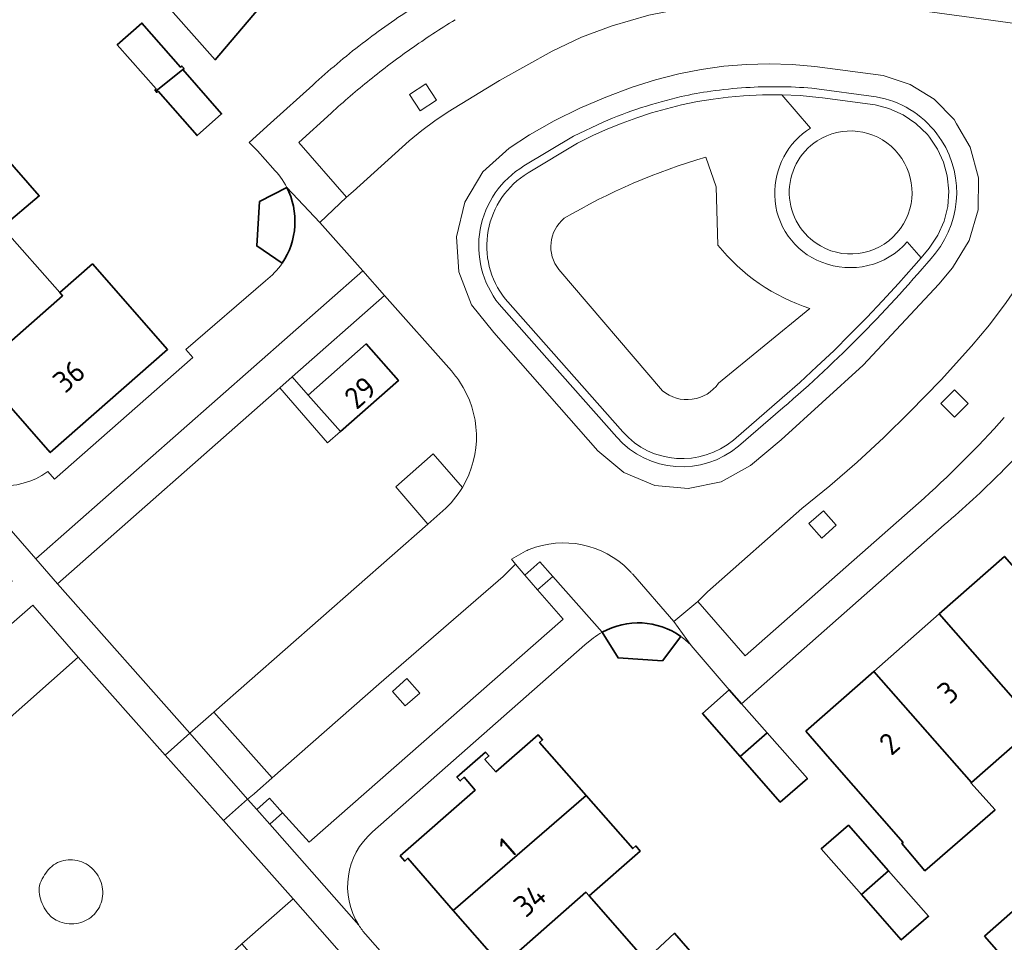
# Model space of a CAD drawing. Extents: x 150256 to 156914, y 461459 to 469481.
# Tile 550 of 656: x 154468 to 154529, y 467683 to 467740. Entities that reach past the tile are written whole.
import ezdxf
from ezdxf.enums import TextEntityAlignment as Align

# ---------------------------------------------------------------- set-up
doc = ezdxf.new("R2010")
doc.units = 0
doc.header["$LTSCALE"] = 0.75
for name, color, linetype, lineweight in [('B-RO-GR-GROENVOORZIENING-GV', 251, 'CONTINUOUS', 18), ('B-RO-OG-BEBOUWING-GV', 6, 'CONTINUOUS', 35), ('B-RO-OG-BEBOUWING-T18', 1, 'CONTINUOUS', 18), ('B-RO-OG-TERREIN_CULTUURSCHEIDING-GV', 251, 'CONTINUOUS', 18), ('B-RO-OG-TERREIN_ONBEGROEID-GV', 251, 'CONTINUOUS', 18), ('B-RO-VH-VERHARDING_BEDRIJFSVLOERPLAAT-GV', 251, 'CONTINUOUS', 18), ('B-RO-VH-VERHARDING_BETON-GV', 251, 'CONTINUOUS', 18), ('B-RO-VH-VERHARDING_BETONSTRAATSTEEN-GV', 251, 'CONTINUOUS', 18), ('B-RO-VH-VERHARDING_TEGEL-GV', 251, 'CONTINUOUS', 18)]:
    doc.layers.add(name, color=color, linetype=linetype, lineweight=lineweight)
doc.styles.add('NLCS-ISO-M200-T18', font='NLCS-ISO.ttf', dxfattribs={"height": 360})

msp = doc.modelspace()

# ---------------------------------------------------------------- linework, layer by layer
at = {"layer": 'B-RO-GR-GROENVOORZIENING-GV'}
for points in [[(154494.082, 467734.843), (154493.426, 467735.848), (154492.421, 467735.19), (154493.079, 467734.187)], [(154494.082, 467734.843), (154493.426, 467735.848), (154492.421, 467735.19), (154493.079, 467734.187)], [(154526.23, 467715.173), (154527.081, 467716.019), (154526.233, 467716.871), (154525.384, 467716.024)], [(154526.23, 467715.173), (154527.081, 467716.019), (154526.233, 467716.871), (154525.384, 467716.024)], [(154517.996, 467707.675), (154518.896, 467708.469), (154518.099, 467709.369), (154517.202, 467708.574)], [(154517.996, 467707.675), (154518.896, 467708.469), (154518.099, 467709.369), (154517.202, 467708.574)], [(154500.502, 467706.203), (154499.571, 467705.378), (154500.361, 467704.475), (154501.298, 467705.302)], [(154500.502, 467706.203), (154499.571, 467705.378), (154500.361, 467704.475), (154501.298, 467705.302)], [(154492.253, 467698.962), (154491.356, 467698.167), (154492.15, 467697.268), (154493.049, 467698.062)], [(154492.253, 467698.962), (154491.356, 467698.167), (154492.15, 467697.268), (154493.049, 467698.062)], [(154483.729, 467691.536), (154482.939, 467690.835), (154483.732, 467689.935), (154484.533, 467690.643)], [(154483.729, 467691.536), (154482.939, 467690.835), (154483.732, 467689.935), (154484.533, 467690.643)]]:
    msp.add_lwpolyline(points, close=True, dxfattribs=at)
at = {"layer": 'B-RO-OG-BEBOUWING-GV'}
for points in [[(154476.451, 467750.33), (154472.207, 467746.546), (154474.006, 467744.513), (154480.351, 467737.346), (154483.743, 467741.36), (154483.975, 467741.635), (154478.234, 467748.248)], [(154476.451, 467750.33), (154472.207, 467746.546), (154474.006, 467744.513), (154480.351, 467737.346), (154483.743, 467741.36), (154483.975, 467741.635), (154478.234, 467748.248)], [(154476.657, 467735.397), (154478.338, 467736.732), (154478.421, 467736.805), (154478.289, 467736.955), (154478.206, 467736.882), (154475.799, 467739.622), (154474.271, 467738.28), (154476.678, 467735.54), (154476.595, 467735.467)], [(154476.657, 467735.397), (154478.338, 467736.732), (154478.421, 467736.805), (154478.289, 467736.955), (154478.206, 467736.882), (154475.799, 467739.622), (154474.271, 467738.28), (154476.678, 467735.54), (154476.595, 467735.467)], [(154476.657, 467735.397), (154476.727, 467735.317), (154476.81, 467735.39), (154479.221, 467732.646), (154480.748, 467733.988), (154478.338, 467736.732)], [(154476.657, 467735.397), (154476.727, 467735.317), (154476.81, 467735.39), (154479.221, 467732.646), (154480.748, 467733.988), (154478.338, 467736.732)], [(154459.6, 467720.393), (154467.123, 467726.97), (154469.426, 467728.903), (154465.595, 467733.271), (154463.332, 467731.28), (154455.83, 467724.68)], [(154459.6, 467720.393), (154467.123, 467726.97), (154469.426, 467728.903), (154465.595, 467733.271), (154463.332, 467731.28), (154455.83, 467724.68)], [(154467.123, 467726.97), (154459.6, 467720.393), (154463.269, 467716.222), (154463.111, 467716.084), (154463.395, 467715.761), (154465.803, 467717.88), (154465.622, 467718.086), (154470.874, 467722.706), (154470.699, 467722.905)], [(154467.123, 467726.97), (154459.6, 467720.393), (154463.269, 467716.222), (154463.111, 467716.084), (154463.395, 467715.761), (154465.803, 467717.88), (154465.622, 467718.086), (154470.874, 467722.706), (154470.699, 467722.905)], [(154470.699, 467722.905), (154470.874, 467722.706), (154465.622, 467718.086), (154465.803, 467717.88), (154470.113, 467712.98), (154477.391, 467719.382), (154472.725, 467724.687)], [(154470.699, 467722.905), (154470.874, 467722.706), (154465.622, 467718.086), (154465.803, 467717.88), (154470.113, 467712.98), (154477.391, 467719.382), (154472.725, 467724.687)], [(154486.12, 467716.547), (154488.12, 467714.28), (154491.721, 467717.455), (154489.721, 467719.723)], [(154486.12, 467716.547), (154488.12, 467714.28), (154491.721, 467717.455), (154489.721, 467719.723)], [(154525.287, 467702.972), (154531.347, 467696.069), (154532.981, 467694.171), (154537.049, 467697.766), (154529.337, 467706.535)], [(154525.287, 467702.972), (154531.347, 467696.069), (154532.981, 467694.171), (154537.049, 467697.766), (154529.337, 467706.535)], [(154521.233, 467699.404), (154527.285, 467692.511), (154531.347, 467696.069), (154525.287, 467702.972)], [(154521.233, 467699.404), (154527.285, 467692.511), (154531.347, 467696.069), (154525.287, 467702.972)], [(154517.014, 467695.691), (154518.511, 467693.983), (154523.053, 467688.804), (154522.966, 467688.728), (154524.402, 467687.043), (154528.754, 467690.826), (154527.256, 467692.485), (154527.285, 467692.511), (154521.233, 467699.404)], [(154517.014, 467695.691), (154518.511, 467693.983), (154523.053, 467688.804), (154522.966, 467688.728), (154524.402, 467687.043), (154528.754, 467690.826), (154527.256, 467692.485), (154527.285, 467692.511), (154521.233, 467699.404)], [(154512.943, 467694.12), (154514.616, 467695.591), (154513.025, 467697.399), (154512.261, 467698.266), (154510.593, 467696.792)], [(154512.943, 467694.12), (154514.616, 467695.591), (154513.025, 467697.399), (154512.261, 467698.266), (154510.593, 467696.792)], [(154495.13, 467684.582), (154503.371, 467691.709), (154500.481, 467694.999), (154500.669, 467695.163), (154500.392, 467695.478), (154497.771, 467693.184), (154497.087, 467693.947), (154497.335, 467694.162), (154497.129, 467694.394), (154495.352, 467692.849), (154495.556, 467692.615), (154495.812, 467692.837), (154496.492, 467692.048), (154491.835, 467687.96), (154492.113, 467687.644), (154492.314, 467687.821)], [(154495.13, 467684.582), (154503.371, 467691.709), (154500.481, 467694.999), (154500.669, 467695.163), (154500.392, 467695.478), (154497.771, 467693.184), (154497.087, 467693.947), (154497.335, 467694.162), (154497.129, 467694.394), (154495.352, 467692.849), (154495.556, 467692.615), (154495.812, 467692.837), (154496.492, 467692.048), (154491.835, 467687.96), (154492.113, 467687.644), (154492.314, 467687.821)], [(154514.616, 467695.591), (154512.943, 467694.12), (154515.421, 467691.302), (154517.108, 467692.76)], [(154514.616, 467695.591), (154512.943, 467694.12), (154515.421, 467691.302), (154517.108, 467692.76)], [(154495.13, 467684.582), (154497.947, 467681.343), (154498.143, 467681.118), (154503.363, 467685.704), (154503.561, 467685.479), (154506.731, 467688.264), (154506.454, 467688.579), (154506.266, 467688.414), (154503.371, 467691.709)], [(154495.13, 467684.582), (154497.947, 467681.343), (154498.143, 467681.118), (154503.363, 467685.704), (154503.561, 467685.479), (154506.731, 467688.264), (154506.454, 467688.579), (154506.266, 467688.414), (154503.371, 467691.709)], [(154522.142, 467687.039), (154519.651, 467689.869), (154517.964, 467688.41), (154520.465, 467685.566)], [(154522.142, 467687.039), (154519.651, 467689.869), (154517.964, 467688.41), (154520.465, 467685.566)], [(154520.465, 467685.566), (154522.936, 467682.756), (154524.626, 467684.217), (154522.142, 467687.039)], [(154520.465, 467685.566), (154522.936, 467682.756), (154524.626, 467684.217), (154522.142, 467687.039)], [(154499.62, 467674.84), (154507.12, 467681.429), (154507.056, 467681.502), (154503.561, 467685.479), (154503.363, 467685.704), (154498.143, 467681.118), (154497.947, 467681.343), (154495.538, 467679.229), (154495.815, 467678.913), (154495.943, 467679.025)], [(154499.62, 467674.84), (154507.12, 467681.429), (154507.056, 467681.502), (154503.561, 467685.479), (154503.363, 467685.704), (154498.143, 467681.118), (154497.947, 467681.343), (154495.538, 467679.229), (154495.815, 467678.913), (154495.943, 467679.025)], [(154528.092, 467682.986), (154529.873, 467680.957), (154533.03, 467683.727), (154531.249, 467685.756)], [(154528.092, 467682.986), (154529.873, 467680.957), (154533.03, 467683.727), (154531.249, 467685.756)], [(154507.056, 467681.502), (154507.12, 467681.429), (154499.62, 467674.84), (154503.382, 467670.558), (154512.708, 467678.751), (154508.862, 467683.163)], [(154507.056, 467681.502), (154507.12, 467681.429), (154499.62, 467674.84), (154503.382, 467670.558), (154512.708, 467678.751), (154508.862, 467683.163)]]:
    msp.add_lwpolyline(points, close=True, dxfattribs=at)
for points in [[(154484.791, 467729.433), (154483.095, 467728.553), (154482.931, 467725.798), (154484.508, 467724.729)], [(154484.791, 467729.433), (154483.095, 467728.553), (154482.931, 467725.798), (154484.508, 467724.729)], [(154504.378, 467701.841), (154505.361, 467700.24), (154508.109, 467700.054), (154509.249, 467701.574)], [(154504.378, 467701.841), (154505.361, 467700.24), (154508.109, 467700.054), (154509.249, 467701.574)]]:
    msp.add_lwpolyline(points, dxfattribs=at)
for points in [[(154484.508, 467724.729, 0.274452), (154484.791, 467729.433)], [(154484.508, 467724.729, 0.274452), (154484.791, 467729.433)], [(154509.249, 467701.574, 0.288851), (154504.378, 467701.841)], [(154509.249, 467701.574, 0.288851), (154504.378, 467701.841)]]:
    msp.add_lwpolyline(points, format="xyb", dxfattribs=at)
at = {"layer": 'B-RO-OG-TERREIN_CULTUURSCHEIDING-GV'}
for points in [[(154517.311, 467733.112), (154515.527, 467735.178), (154514.72, 467735.18), (154514.33, 467735.17), (154513.15, 467735.11), (154512.2, 467735.03), (154511.25, 467734.91), (154510.29, 467734.76), (154509.3, 467734.55), (154508.37, 467734.31), (154507.44, 467734.05), (154506.52, 467733.75), (154505.61, 467733.42), (154504.72, 467733.06), (154503.84, 467732.67), (154502.84, 467732.18), (154499.77, 467730.33)], [(154517.311, 467733.112), (154515.527, 467735.178), (154514.72, 467735.18), (154514.33, 467735.17), (154513.15, 467735.11), (154512.2, 467735.03), (154511.25, 467734.91), (154510.29, 467734.76), (154509.3, 467734.55), (154508.37, 467734.31), (154507.44, 467734.05), (154506.52, 467733.75), (154505.61, 467733.42), (154504.72, 467733.06), (154503.84, 467732.67), (154502.84, 467732.18), (154499.77, 467730.33)], [(154510.812, 467731.312), (154511.44, 467729.463), (154511.551, 467725.846)], [(154511.551, 467725.846), (154511.44, 467729.463), (154510.812, 467731.312)], [(154510.812, 467731.312), (154511.44, 467729.463), (154511.551, 467725.846)], [(154511.551, 467725.846), (154511.44, 467729.463), (154510.812, 467731.312)], [(154463.926, 467712.455), (154469.216, 467706.388), (154489.51, 467724.25), (154486.855, 467727.242), (154484.791, 467729.433)], [(154463.926, 467712.455), (154469.216, 467706.388), (154489.51, 467724.25), (154486.855, 467727.242), (154484.791, 467729.433)], [(154512.52, 467713.76), (154515.54, 467716.37), (154516.63, 467717.33), (154517.69, 467718.31), (154518.74, 467719.3), (154519.77, 467720.32), (154520.79, 467721.35), (154521.78, 467722.4), (154522.76, 467723.46), (154523.72, 467724.54), (154524.161, 467725.061), (154523.311, 467726.052)], [(154512.52, 467713.76), (154515.54, 467716.37), (154516.63, 467717.33), (154517.69, 467718.31), (154518.74, 467719.3), (154519.77, 467720.32), (154520.79, 467721.35), (154521.78, 467722.4), (154522.76, 467723.46), (154523.72, 467724.54), (154524.161, 467725.061), (154523.311, 467726.052)], [(154508.118, 467716.815), (154501.688, 467724.336)], [(154501.688, 467724.336), (154508.118, 467716.815)], [(154508.118, 467716.815), (154501.688, 467724.336)], [(154501.688, 467724.336), (154508.118, 467716.815)], [(154483.471, 467723.638), (154478.528, 467719.375), (154478.959, 467718.886), (154470.37, 467711.329), (154469.958, 467711.798)], [(154483.471, 467723.638), (154478.528, 467719.375), (154478.959, 467718.886), (154470.37, 467711.329), (154469.958, 467711.798)], [(154495.017, 467718.042), (154490.863, 467722.725), (154485.128, 467717.672), (154486.12, 467716.547), (154489.721, 467719.723), (154491.721, 467717.455), (154488.12, 467714.28), (154487.326, 467713.58), (154484.359, 467716.994), (154470.556, 467704.833), (154478.783, 467695.572), (154480.275, 467696.883), (154493.545, 467708.543), (154491.565, 467710.846), (154493.883, 467712.896), (154495.695, 467710.82)], [(154495.017, 467718.042), (154490.863, 467722.725), (154485.128, 467717.672), (154486.12, 467716.547), (154489.721, 467719.723), (154491.721, 467717.455), (154488.12, 467714.28), (154487.326, 467713.58), (154484.359, 467716.994), (154470.556, 467704.833), (154478.783, 467695.572), (154480.275, 467696.883), (154493.545, 467708.543), (154491.565, 467710.846), (154493.883, 467712.896), (154495.695, 467710.82)], [(154498.345, 467722.52), (154505.655, 467714.26)], [(154498.345, 467722.52), (154505.655, 467714.26)], [(154517.267, 467721.921), (154511.592, 467717.281)], [(154511.592, 467717.281), (154517.267, 467721.921)], [(154517.267, 467721.921), (154511.592, 467717.281)], [(154511.592, 467717.281), (154517.267, 467721.921)]]:
    msp.add_lwpolyline(points, dxfattribs=at)
for points in [[(154515.077, 467728.93, -0.264013), (154517.311, 467733.112)], [(154515.077, 467728.93, -0.264013), (154517.311, 467733.112)], [(154502.018, 467727.514, -0.062562), (154510.812, 467731.312)], [(154510.812, 467731.312, 0.062562), (154502.018, 467727.514)], [(154502.018, 467727.514, -0.062562), (154510.812, 467731.312)], [(154510.812, 467731.312, 0.062562), (154502.018, 467727.514)], [(154499.77, 467730.33, 0.45107), (154498.345, 467722.52)], [(154499.77, 467730.33, 0.45107), (154498.345, 467722.52)], [(154484.791, 467729.433, -0.274452), (154484.508, 467724.729)], [(154484.791, 467729.433, -0.274452), (154484.508, 467724.729)], [(154518.01, 467724.785, -0.302656), (154515.077, 467728.93)], [(154518.01, 467724.785, -0.302656), (154515.077, 467728.93)], [(154501.688, 467724.336, -0.412831), (154502.018, 467727.514)], [(154502.018, 467727.514, 0.412831), (154501.688, 467724.336)], [(154501.688, 467724.336, -0.412831), (154502.018, 467727.514)], [(154502.018, 467727.514, 0.412831), (154501.688, 467724.336)], [(154523.311, 467726.052, -0.316006), (154518.01, 467724.785)], [(154523.311, 467726.052, -0.316006), (154518.01, 467724.785)], [(154511.551, 467725.846, 0.144692), (154517.267, 467721.921)], [(154517.267, 467721.921, -0.144692), (154511.551, 467725.846)], [(154511.551, 467725.846, 0.144692), (154517.267, 467721.921)], [(154517.267, 467721.921, -0.144692), (154511.551, 467725.846)], [(154484.508, 467724.729, -0.08364), (154483.471, 467723.638)], [(154484.508, 467724.729, -0.08364), (154483.471, 467723.638)], [(154495.511, 467717.399, 0.034288), (154495.017, 467718.042)], [(154495.511, 467717.399, 0.034288), (154495.017, 467718.042)], [(154495.695, 467710.82, 0.292058), (154495.511, 467717.399)], [(154495.695, 467710.82, 0.292058), (154495.511, 467717.399)], [(154511.592, 467717.281, -0.438106), (154508.118, 467716.815)], [(154508.118, 467716.815, 0.438106), (154511.592, 467717.281)], [(154511.592, 467717.281, -0.438106), (154508.118, 467716.815)], [(154508.118, 467716.815, 0.438106), (154511.592, 467717.281)], [(154505.655, 467714.26, 0.406117), (154512.52, 467713.76)], [(154505.655, 467714.26, 0.406117), (154512.52, 467713.76)], [(154469.958, 467711.798, -0.388079), (154463.926, 467712.455)], [(154469.958, 467711.798, -0.388079), (154463.926, 467712.455)]]:
    msp.add_lwpolyline(points, format="xyb", dxfattribs=at)
for points in [[(154464.019, 467699.148), (154466.864, 467695.893), (154471.836, 467700.299), (154469.021, 467703.52)], [(154464.019, 467699.148), (154466.864, 467695.893), (154471.836, 467700.299), (154469.021, 467703.52)], [(154520.008, 467645.727), (154520.014, 467645.733), (154498.449, 467670.231), (154485.185, 467685.299), (154482.013, 467682.506), (154495.233, 467667.462), (154516.806, 467642.912)], [(154520.008, 467645.727), (154520.014, 467645.733), (154498.449, 467670.231), (154485.185, 467685.299), (154482.013, 467682.506), (154495.233, 467667.462), (154516.806, 467642.912)]]:
    msp.add_lwpolyline(points, close=True, dxfattribs=at)
at = {"layer": 'B-RO-OG-TERREIN_ONBEGROEID-GV'}
for points in [[(154522.892, 467726.888, 0.8276), (154517.709, 467732.32)], [(154522.892, 467726.888, 0.8276), (154517.709, 467732.32)], [(154517.709, 467732.32, 0.560309), (154517.917, 467725.795)], [(154517.709, 467732.32, 0.560309), (154517.917, 467725.795)], [(154517.917, 467725.795, 0.382935), (154522.892, 467726.888)], [(154517.917, 467725.795, 0.382935), (154522.892, 467726.888)]]:
    msp.add_lwpolyline(points, format="xyb", dxfattribs=at)
at = {"layer": 'B-RO-VH-VERHARDING_BEDRIJFSVLOERPLAAT-GV'}
for points in [[(154499.77, 467730.33), (154502.84, 467732.18), (154503.84, 467732.67), (154504.72, 467733.06), (154505.61, 467733.42), (154506.52, 467733.75), (154507.44, 467734.05), (154508.37, 467734.31), (154509.3, 467734.55), (154510.29, 467734.76), (154511.25, 467734.91), (154512.2, 467735.03), (154513.15, 467735.11), (154514.33, 467735.17), (154514.72, 467735.18), (154515.527, 467735.178), (154516.66, 467735.13), (154517.82, 467735.01), (154518.05, 467734.99), (154521.305, 467734.55), (154522.17, 467734.33), (154523.05, 467733.93), (154523.84, 467733.4), (154524.56, 467732.703), (154524.69, 467732.55), (154525.18, 467731.8), (154525.55, 467730.99), (154525.79, 467730.14), (154525.89, 467729.2), (154525.82, 467728.25), (154525.59, 467727.33), (154525.2, 467726.46), (154524.663, 467725.655), (154524.161, 467725.061), (154523.72, 467724.54), (154522.76, 467723.46), (154521.78, 467722.4), (154520.79, 467721.35), (154519.77, 467720.32), (154518.74, 467719.3), (154517.69, 467718.31), (154516.63, 467717.33), (154515.54, 467716.37), (154512.52, 467713.76)], [(154499.77, 467730.33), (154502.84, 467732.18), (154503.84, 467732.67), (154504.72, 467733.06), (154505.61, 467733.42), (154506.52, 467733.75), (154507.44, 467734.05), (154508.37, 467734.31), (154509.3, 467734.55), (154510.29, 467734.76), (154511.25, 467734.91), (154512.2, 467735.03), (154513.15, 467735.11), (154514.33, 467735.17), (154514.72, 467735.18), (154515.527, 467735.178), (154516.66, 467735.13), (154517.82, 467735.01), (154518.05, 467734.99), (154521.305, 467734.55), (154522.17, 467734.33), (154523.05, 467733.93), (154523.84, 467733.4), (154524.56, 467732.703), (154524.69, 467732.55), (154525.18, 467731.8), (154525.55, 467730.99), (154525.79, 467730.14), (154525.89, 467729.2), (154525.82, 467728.25), (154525.59, 467727.33), (154525.2, 467726.46), (154524.663, 467725.655), (154524.161, 467725.061), (154523.72, 467724.54), (154522.76, 467723.46), (154521.78, 467722.4), (154520.79, 467721.35), (154519.77, 467720.32), (154518.74, 467719.3), (154517.69, 467718.31), (154516.63, 467717.33), (154515.54, 467716.37), (154512.52, 467713.76)], [(154521.374, 467735.044), (154517.39, 467735.578)], [(154521.374, 467735.044), (154517.39, 467735.578)], [(154504.43, 467733.484), (154502.598, 467732.615), (154499.513, 467730.757)], [(154504.43, 467733.484), (154502.598, 467732.615), (154499.513, 467730.757)], [(154505.655, 467714.26), (154498.345, 467722.52)], [(154505.655, 467714.26), (154498.345, 467722.52)], [(154497.967, 467722.193), (154500.458, 467719.378), (154505.273, 467713.936)], [(154497.967, 467722.193), (154500.458, 467719.378), (154505.273, 467713.936)], [(154512.84, 467713.381), (154515.591, 467715.752)], [(154512.84, 467713.381), (154515.591, 467715.752)]]:
    msp.add_lwpolyline(points, dxfattribs=at)
for points in [[(154511.118, 467735.398, 0.022764), (154509.279, 467735.058)], [(154511.118, 467735.398, 0.022764), (154509.279, 467735.058)], [(154513.293, 467735.62, 0.019343), (154511.118, 467735.398)], [(154513.293, 467735.62, 0.019343), (154511.118, 467735.398)], [(154515.342, 467735.676, 0.018545), (154513.293, 467735.62)], [(154515.342, 467735.676, 0.018545), (154513.293, 467735.62)], [(154517.39, 467735.578, 0.018559), (154515.342, 467735.676)], [(154517.39, 467735.578, 0.018559), (154515.342, 467735.676)], [(154509.279, 467735.058, 0.022343), (154506.82, 467734.377)], [(154509.279, 467735.058, 0.022343), (154506.82, 467734.377)], [(154525.145, 467732.757, 0.190154), (154521.374, 467735.044)], [(154525.145, 467732.757, 0.190154), (154521.374, 467735.044)], [(154506.82, 467734.377, 0.022203), (154504.43, 467733.484)], [(154506.82, 467734.377, 0.022203), (154504.43, 467733.484)], [(154525.058, 467725.347, 0.344534), (154525.145, 467732.757)], [(154525.058, 467725.347, 0.344534), (154525.145, 467732.757)], [(154499.513, 467730.757, 0.452824), (154497.967, 467722.193)], [(154499.513, 467730.757, 0.452824), (154497.967, 467722.193)], [(154498.345, 467722.52, -0.45107), (154499.77, 467730.33)], [(154498.345, 467722.52, -0.45107), (154499.77, 467730.33)], [(154515.591, 467715.752, 0.04071), (154525.058, 467725.347)], [(154515.591, 467715.752, 0.04071), (154525.058, 467725.347)], [(154505.273, 467713.936, 0.407153), (154512.84, 467713.381)], [(154505.273, 467713.936, 0.407153), (154512.84, 467713.381)], [(154512.52, 467713.76, -0.406117), (154505.655, 467714.26)], [(154512.52, 467713.76, -0.406117), (154505.655, 467714.26)]]:
    msp.add_lwpolyline(points, format="xyb", dxfattribs=at)
at = {"layer": 'B-RO-VH-VERHARDING_BETON-GV'}
for points in [[(154470.442, 467687.478, 0.144272), (154469.684, 467686.656)], [(154470.442, 467687.478, 0.144272), (154469.684, 467686.656)], [(154471.489, 467687.723, 0.15363), (154470.442, 467687.478)], [(154471.489, 467687.723, 0.15363), (154470.442, 467687.478)], [(154472.577, 467687.302, 0.153301), (154471.489, 467687.723)], [(154472.577, 467687.302, 0.153301), (154471.489, 467687.723)], [(154473.272, 467686.313, 0.144833), (154472.577, 467687.302)], [(154473.272, 467686.313, 0.144833), (154472.577, 467687.302)], [(154469.684, 467686.656, 0.100211), (154469.447, 467686.126)], [(154469.684, 467686.656, 0.100211), (154469.447, 467686.126)], [(154473.31, 467685.185, 0.145404), (154473.272, 467686.313)], [(154473.31, 467685.185, 0.145404), (154473.272, 467686.313)], [(154469.447, 467686.126, 0.100924), (154469.44, 467685.581)], [(154469.447, 467686.126, 0.100924), (154469.44, 467685.581)], [(154469.44, 467685.581, 0.104036), (154469.897, 467684.493)], [(154469.44, 467685.581, 0.104036), (154469.897, 467684.493)], [(154472.731, 467684.237, 0.148679), (154473.31, 467685.185)], [(154472.731, 467684.237, 0.148679), (154473.31, 467685.185)], [(154469.897, 467684.493, 0.1383), (154470.574, 467683.933)], [(154469.897, 467684.493, 0.1383), (154470.574, 467683.933)], [(154470.574, 467683.933, 0.139255), (154471.731, 467683.774)], [(154470.574, 467683.933, 0.139255), (154471.731, 467683.774)], [(154471.731, 467683.774, 0.149386), (154472.731, 467684.237)], [(154471.731, 467683.774, 0.149386), (154472.731, 467684.237)]]:
    msp.add_lwpolyline(points, format="xyb", dxfattribs=at)
at = {"layer": 'B-RO-VH-VERHARDING_BETONSTRAATSTEEN-GV'}
for points in [[(154507.256, 467740.106), (154504.981, 467739.457), (154503.083, 467738.742), (154501.256, 467737.875), (154497.989, 467736.066), (154494.812, 467734.115), (154493.981, 467733.551), (154493.172, 467732.951), (154492.389, 467732.315), (154488.923, 467729.173), (154488.51, 467728.821), (154488.505, 467728.817), (154486.855, 467727.242), (154489.51, 467724.25), (154490.863, 467722.725), (154495.017, 467718.042)], [(154507.256, 467740.106), (154504.981, 467739.457), (154503.083, 467738.742), (154501.256, 467737.875), (154497.989, 467736.066), (154494.812, 467734.115), (154493.981, 467733.551), (154493.172, 467732.951), (154492.389, 467732.315), (154488.923, 467729.173), (154488.51, 467728.821), (154488.505, 467728.817), (154486.855, 467727.242), (154489.51, 467724.25), (154490.863, 467722.725), (154495.017, 467718.042)], [(154506.264, 467705.43), (154508.828, 467702.495), (154510.301, 467703.742), (154510.909, 467704.351), (154516.754, 467709.506), (154518.496, 467710.924), (154520.194, 467712.391), (154521.847, 467713.911), (154523.452, 467715.479), (154525.403, 467717.502), (154527.296, 467719.586), (154528.407, 467720.911), (154529.452, 467722.288), (154530.665, 467724.057), (154531.79, 467725.884), (154532.883, 467727.862), (154533.883, 467729.893), (154534.732, 467731.835), (154535.496, 467733.817), (154536.163, 467735.831), (154536.736, 467737.875), (154536.909, 467738.646), (154526.834, 467740.039)], [(154506.264, 467705.43), (154508.828, 467702.495), (154510.301, 467703.742), (154510.909, 467704.351), (154516.754, 467709.506), (154518.496, 467710.924), (154520.194, 467712.391), (154521.847, 467713.911), (154523.452, 467715.479), (154525.403, 467717.502), (154527.296, 467719.586), (154528.407, 467720.911), (154529.452, 467722.288), (154530.665, 467724.057), (154531.79, 467725.884), (154532.883, 467727.862), (154533.883, 467729.893), (154534.732, 467731.835), (154535.496, 467733.817), (154536.163, 467735.831), (154536.736, 467737.875), (154536.909, 467738.646), (154526.834, 467740.039)], [(154523.311, 467726.052), (154524.161, 467725.061), (154524.663, 467725.655), (154525.2, 467726.46), (154525.59, 467727.33), (154525.82, 467728.25), (154525.89, 467729.2), (154525.79, 467730.14), (154525.55, 467730.99), (154525.18, 467731.8), (154524.69, 467732.55), (154524.56, 467732.703), (154523.84, 467733.4), (154523.05, 467733.93), (154522.17, 467734.33), (154521.305, 467734.55), (154518.05, 467734.99), (154517.82, 467735.01), (154516.66, 467735.13), (154515.527, 467735.178), (154517.311, 467733.112)], [(154523.311, 467726.052), (154524.161, 467725.061), (154524.663, 467725.655), (154525.2, 467726.46), (154525.59, 467727.33), (154525.82, 467728.25), (154525.89, 467729.2), (154525.79, 467730.14), (154525.55, 467730.99), (154525.18, 467731.8), (154524.69, 467732.55), (154524.56, 467732.703), (154523.84, 467733.4), (154523.05, 467733.93), (154522.17, 467734.33), (154521.305, 467734.55), (154518.05, 467734.99), (154517.82, 467735.01), (154516.66, 467735.13), (154515.527, 467735.178), (154517.311, 467733.112)], [(154517.39, 467735.578), (154521.374, 467735.044)], [(154517.39, 467735.578), (154521.374, 467735.044)], [(154499.513, 467730.757), (154502.598, 467732.615), (154504.43, 467733.484)], [(154499.513, 467730.757), (154502.598, 467732.615), (154504.43, 467733.484)], [(154505.273, 467713.936), (154500.458, 467719.378), (154497.967, 467722.193)], [(154505.273, 467713.936), (154500.458, 467719.378), (154497.967, 467722.193)], [(154515.591, 467715.752), (154512.84, 467713.381)], [(154515.591, 467715.752), (154512.84, 467713.381)], [(154494.488, 467709.372), (154493.545, 467708.543), (154480.275, 467696.883), (154483.892, 467692.808), (154490.501, 467698.622), (154498.216, 467705.293), (154498.982, 467706.053), (154498.737, 467706.364), (154499.603, 467706.863)], [(154494.488, 467709.372), (154493.545, 467708.543), (154480.275, 467696.883), (154483.892, 467692.808), (154490.501, 467698.622), (154498.216, 467705.293), (154498.982, 467706.053), (154498.737, 467706.364), (154499.603, 467706.863)], [(154499.603, 467706.863), (154498.737, 467706.364), (154498.982, 467706.053), (154499.571, 467705.378), (154500.502, 467706.203), (154501.298, 467705.302), (154504.364, 467701.833), (154504.378, 467701.841)], [(154499.603, 467706.863), (154498.737, 467706.364), (154498.982, 467706.053), (154499.571, 467705.378), (154500.502, 467706.203), (154501.298, 467705.302), (154504.364, 467701.833), (154504.378, 467701.841)], [(154506.14, 467705.56), (154506.04, 467705.672)], [(154506.04, 467705.672), (154506.14, 467705.56)], [(154506.14, 467705.56), (154506.04, 467705.672)], [(154506.04, 467705.672), (154506.14, 467705.56)], [(154509.904, 467701.011), (154508.828, 467702.495), (154506.264, 467705.43)], [(154509.904, 467701.011), (154508.828, 467702.495), (154506.264, 467705.43)], [(154465.823, 467676.929), (154470.129, 467671.98), (154473.27, 467674.752), (154473.634, 467675.073), (154473.887, 467675.297), (154475.043, 467676.31), (154476.692, 467674.426), (154477.083, 467674.742), (154477.643, 467675.226), (154481.003, 467678.342), (154481.576, 467678.879), (154481.945, 467679.164), (154480.349, 467680.986), (154481.478, 467682.026), (154481.713, 467682.242), (154482.013, 467682.506), (154485.185, 467685.299), (154480.857, 467690.162), (154477.246, 467694.22), (154471.836, 467700.299), (154466.864, 467695.893)], [(154465.823, 467676.929), (154470.129, 467671.98), (154473.27, 467674.752), (154473.634, 467675.073), (154473.887, 467675.297), (154475.043, 467676.31), (154476.692, 467674.426), (154477.083, 467674.742), (154477.643, 467675.226), (154481.003, 467678.342), (154481.576, 467678.879), (154481.945, 467679.164), (154480.349, 467680.986), (154481.478, 467682.026), (154481.713, 467682.242), (154482.013, 467682.506), (154485.185, 467685.299), (154480.857, 467690.162), (154477.246, 467694.22), (154471.836, 467700.299), (154466.864, 467695.893)]]:
    msp.add_lwpolyline(points, dxfattribs=at)
for points in [[(154499.296, 467718.551), (154504.109, 467713.088), (154505.709, 467711.746), (154507.629, 467710.942), (154509.705, 467710.746), (154511.749, 467711.173), (154513.567, 467712.186), (154515.474, 467713.777), (154520.572, 467718.399), (154525.265, 467723.431), (154526.105, 467724.444), (154527.154, 467726.128), (154527.71, 467728.031), (154527.736, 467730.017), (154527.221, 467731.933), (154526.372, 467733.373), (154526.216, 467733.644), (154524.976, 467734.893), (154523.483, 467735.822), (154521.812, 467736.373), (154517.572, 467736.933), (154516.158, 467737.053), (154514.745, 467737.097), (154513.327, 467737.057), (154511.918, 467736.942), (154510.514, 467736.746), (154509.127, 467736.471), (154507.674, 467736.097), (154506.238, 467735.653), (154504.589, 467735.035), (154502.976, 467734.337), (154501.398, 467733.551), (154499.865, 467732.684), (154498.598, 467731.857), (154496.963, 467730.395), (154495.838, 467728.511), (154495.327, 467726.373), (154495.474, 467724.186), (154496.269, 467722.137), (154497.643, 467720.426)], [(154526.372, 467733.373), (154527.221, 467731.933), (154527.736, 467730.017), (154527.71, 467728.031), (154527.154, 467726.128), (154526.105, 467724.444), (154525.265, 467723.431), (154520.572, 467718.399), (154515.474, 467713.777), (154513.567, 467712.186), (154511.749, 467711.173), (154509.705, 467710.746), (154507.629, 467710.942), (154505.709, 467711.746), (154504.109, 467713.088), (154499.296, 467718.551), (154497.643, 467720.426), (154496.269, 467722.137), (154495.474, 467724.186), (154495.327, 467726.373), (154495.838, 467728.511), (154496.963, 467730.395), (154498.598, 467731.857), (154499.865, 467732.684), (154501.398, 467733.551), (154502.976, 467734.337), (154504.589, 467735.035), (154506.238, 467735.653), (154507.674, 467736.097), (154509.127, 467736.471), (154510.514, 467736.746), (154511.918, 467736.942), (154513.327, 467737.057), (154514.745, 467737.097), (154516.158, 467737.053), (154517.572, 467736.933), (154521.812, 467736.373), (154523.483, 467735.822), (154524.976, 467734.893), (154526.216, 467733.644)], [(154499.296, 467718.551), (154504.109, 467713.088), (154505.709, 467711.746), (154507.629, 467710.942), (154509.705, 467710.746), (154511.749, 467711.173), (154513.567, 467712.186), (154515.474, 467713.777), (154520.572, 467718.399), (154525.265, 467723.431), (154526.105, 467724.444), (154527.154, 467726.128), (154527.71, 467728.031), (154527.736, 467730.017), (154527.221, 467731.933), (154526.372, 467733.373), (154526.216, 467733.644), (154524.976, 467734.893), (154523.483, 467735.822), (154521.812, 467736.373), (154517.572, 467736.933), (154516.158, 467737.053), (154514.745, 467737.097), (154513.327, 467737.057), (154511.918, 467736.942), (154510.514, 467736.746), (154509.127, 467736.471), (154507.674, 467736.097), (154506.238, 467735.653), (154504.589, 467735.035), (154502.976, 467734.337), (154501.398, 467733.551), (154499.865, 467732.684), (154498.598, 467731.857), (154496.963, 467730.395), (154495.838, 467728.511), (154495.327, 467726.373), (154495.474, 467724.186), (154496.269, 467722.137), (154497.643, 467720.426)], [(154526.372, 467733.373), (154527.221, 467731.933), (154527.736, 467730.017), (154527.71, 467728.031), (154527.154, 467726.128), (154526.105, 467724.444), (154525.265, 467723.431), (154520.572, 467718.399), (154515.474, 467713.777), (154513.567, 467712.186), (154511.749, 467711.173), (154509.705, 467710.746), (154507.629, 467710.942), (154505.709, 467711.746), (154504.109, 467713.088), (154499.296, 467718.551), (154497.643, 467720.426), (154496.269, 467722.137), (154495.474, 467724.186), (154495.327, 467726.373), (154495.838, 467728.511), (154496.963, 467730.395), (154498.598, 467731.857), (154499.865, 467732.684), (154501.398, 467733.551), (154502.976, 467734.337), (154504.589, 467735.035), (154506.238, 467735.653), (154507.674, 467736.097), (154509.127, 467736.471), (154510.514, 467736.746), (154511.918, 467736.942), (154513.327, 467737.057), (154514.745, 467737.097), (154516.158, 467737.053), (154517.572, 467736.933), (154521.812, 467736.373), (154523.483, 467735.822), (154524.976, 467734.893), (154526.216, 467733.644)], [(154482.363, 467691.488), (154482.767, 467691.821), (154483.172, 467692.155), (154483.678, 467692.617), (154483.892, 467692.808), (154480.275, 467696.883), (154478.783, 467695.572)], [(154482.363, 467691.488), (154482.767, 467691.821), (154483.172, 467692.155), (154483.678, 467692.617), (154483.892, 467692.808), (154480.275, 467696.883), (154478.783, 467695.572)]]:
    msp.add_lwpolyline(points, close=True, dxfattribs=at)
for points in [[(154509.279, 467735.058, -0.022764), (154511.118, 467735.398)], [(154509.279, 467735.058, -0.022764), (154511.118, 467735.398)], [(154511.118, 467735.398, -0.019343), (154513.293, 467735.62)], [(154511.118, 467735.398, -0.019343), (154513.293, 467735.62)], [(154513.293, 467735.62, -0.018545), (154515.342, 467735.676)], [(154513.293, 467735.62, -0.018545), (154515.342, 467735.676)], [(154515.342, 467735.676, -0.018559), (154517.39, 467735.578)], [(154515.342, 467735.676, -0.018559), (154517.39, 467735.578)], [(154506.82, 467734.377, -0.022343), (154509.279, 467735.058)], [(154506.82, 467734.377, -0.022343), (154509.279, 467735.058)], [(154521.374, 467735.044, -0.190154), (154525.145, 467732.757)], [(154521.374, 467735.044, -0.190154), (154525.145, 467732.757)], [(154504.43, 467733.484, -0.022203), (154506.82, 467734.377)], [(154504.43, 467733.484, -0.022203), (154506.82, 467734.377)], [(154517.311, 467733.112, 0.264013), (154515.077, 467728.93)], [(154517.311, 467733.112, 0.264013), (154515.077, 467728.93)], [(154517.709, 467732.32, -0.8276), (154522.892, 467726.888)], [(154517.709, 467732.32, -0.8276), (154522.892, 467726.888)], [(154525.145, 467732.757, -0.344534), (154525.058, 467725.347)], [(154525.145, 467732.757, -0.344534), (154525.058, 467725.347)], [(154517.917, 467725.795, -0.560309), (154517.709, 467732.32)], [(154517.917, 467725.795, -0.560309), (154517.709, 467732.32)], [(154497.967, 467722.193, -0.452824), (154499.513, 467730.757)], [(154497.967, 467722.193, -0.452824), (154499.513, 467730.757)], [(154515.077, 467728.93, 0.302656), (154518.01, 467724.785)], [(154515.077, 467728.93, 0.302656), (154518.01, 467724.785)], [(154522.892, 467726.888, -0.382935), (154517.917, 467725.795)], [(154522.892, 467726.888, -0.382935), (154517.917, 467725.795)], [(154518.01, 467724.785, 0.316006), (154523.311, 467726.052)], [(154518.01, 467724.785, 0.316006), (154523.311, 467726.052)], [(154525.058, 467725.347, -0.04071), (154515.591, 467715.752)], [(154525.058, 467725.347, -0.04071), (154515.591, 467715.752)], [(154495.017, 467718.042, -0.034288), (154495.511, 467717.399)], [(154495.017, 467718.042, -0.034288), (154495.511, 467717.399)], [(154495.511, 467717.399, -0.292058), (154495.695, 467710.82)], [(154495.511, 467717.399, -0.292058), (154495.695, 467710.82)], [(154512.84, 467713.381, -0.407153), (154505.273, 467713.936)], [(154512.84, 467713.381, -0.407153), (154505.273, 467713.936)], [(154495.695, 467710.82, -0.077973), (154494.488, 467709.372)], [(154495.695, 467710.82, -0.077973), (154494.488, 467709.372)], [(154499.831, 467706.962, 0.014275), (154499.603, 467706.863)], [(154499.603, 467706.863, -0.014275), (154499.831, 467706.962)], [(154499.831, 467706.962, 0.014275), (154499.603, 467706.863)], [(154499.603, 467706.863, -0.014275), (154499.831, 467706.962)], [(154506.04, 467705.672, 0.304407), (154499.831, 467706.962)], [(154499.831, 467706.962, -0.304407), (154506.04, 467705.672)], [(154506.04, 467705.672, 0.304407), (154499.831, 467706.962)], [(154499.831, 467706.962, -0.304407), (154506.04, 467705.672)], [(154506.264, 467705.43, 0.039536), (154506.14, 467705.56)], [(154506.14, 467705.56, -0.039536), (154506.264, 467705.43)], [(154506.264, 467705.43, 0.039536), (154506.14, 467705.56)], [(154506.14, 467705.56, -0.039536), (154506.264, 467705.43)], [(154504.378, 467701.841, -0.288851), (154509.249, 467701.574)], [(154504.378, 467701.841, -0.288851), (154509.249, 467701.574)], [(154509.249, 467701.574, -0.047596), (154509.904, 467701.011)], [(154509.249, 467701.574, -0.047596), (154509.904, 467701.011)], [(154469.684, 467686.656, -0.144272), (154470.442, 467687.478)], [(154469.684, 467686.656, -0.144272), (154470.442, 467687.478)], [(154470.442, 467687.478, -0.15363), (154471.489, 467687.723)], [(154470.442, 467687.478, -0.15363), (154471.489, 467687.723)], [(154471.489, 467687.723, -0.153301), (154472.577, 467687.302)], [(154471.489, 467687.723, -0.153301), (154472.577, 467687.302)], [(154472.577, 467687.302, -0.144833), (154473.272, 467686.313)], [(154472.577, 467687.302, -0.144833), (154473.272, 467686.313)], [(154469.447, 467686.126, -0.100211), (154469.684, 467686.656)], [(154469.447, 467686.126, -0.100211), (154469.684, 467686.656)], [(154473.272, 467686.313, -0.145404), (154473.31, 467685.185)], [(154473.272, 467686.313, -0.145404), (154473.31, 467685.185)], [(154469.44, 467685.581, -0.100924), (154469.447, 467686.126)], [(154469.44, 467685.581, -0.100924), (154469.447, 467686.126)], [(154469.897, 467684.493, -0.104036), (154469.44, 467685.581)], [(154469.897, 467684.493, -0.104036), (154469.44, 467685.581)], [(154473.31, 467685.185, -0.148679), (154472.731, 467684.237)], [(154473.31, 467685.185, -0.148679), (154472.731, 467684.237)], [(154470.574, 467683.933, -0.1383), (154469.897, 467684.493)], [(154470.574, 467683.933, -0.1383), (154469.897, 467684.493)], [(154471.731, 467683.774, -0.139255), (154470.574, 467683.933)], [(154471.731, 467683.774, -0.139255), (154470.574, 467683.933)], [(154472.731, 467684.237, -0.149386), (154471.731, 467683.774)], [(154472.731, 467684.237, -0.149386), (154471.731, 467683.774)]]:
    msp.add_lwpolyline(points, format="xyb", dxfattribs=at)
at = {"layer": 'B-RO-VH-VERHARDING_TEGEL-GV'}
for points in [[(154464.154, 467701.942), (154462.901, 467700.817), (154462.709, 467700.644), (154464.019, 467699.148), (154469.021, 467703.52), (154471.836, 467700.299), (154477.246, 467694.22), (154478.783, 467695.572), (154470.556, 467704.833), (154469.216, 467706.388), (154463.926, 467712.455), (154463.364, 467713.045), (154448.074, 467730.475), (154432.673, 467747.965), (154427.692, 467753.622), (154426.362, 467755.147), (154424.838, 467753.807), (154429.558, 467748.388), (154431.128, 467746.605), (154467.751, 467705.007), (154464.389, 467702.152)], [(154464.154, 467701.942), (154462.901, 467700.817), (154462.709, 467700.644), (154464.019, 467699.148), (154469.021, 467703.52), (154471.836, 467700.299), (154477.246, 467694.22), (154478.783, 467695.572), (154470.556, 467704.833), (154469.216, 467706.388), (154463.926, 467712.455), (154463.364, 467713.045), (154448.074, 467730.475), (154432.673, 467747.965), (154427.692, 467753.622), (154426.362, 467755.147), (154424.838, 467753.807), (154429.558, 467748.388), (154431.128, 467746.605), (154467.751, 467705.007), (154464.389, 467702.152)], [(154494.082, 467734.843), (154493.079, 467734.187), (154492.421, 467735.19), (154493.426, 467735.848)], [(154494.082, 467734.843), (154493.079, 467734.187), (154492.421, 467735.19), (154493.426, 467735.848)], [(154490.863, 467722.725), (154489.51, 467724.25), (154469.216, 467706.388), (154470.556, 467704.833), (154484.359, 467716.994), (154485.128, 467717.672)], [(154490.863, 467722.725), (154489.51, 467724.25), (154469.216, 467706.388), (154470.556, 467704.833), (154484.359, 467716.994), (154485.128, 467717.672)], [(154484.359, 467716.994), (154487.326, 467713.58), (154488.12, 467714.28), (154486.12, 467716.547), (154485.128, 467717.672)], [(154484.359, 467716.994), (154487.326, 467713.58), (154488.12, 467714.28), (154486.12, 467716.547), (154485.128, 467717.672)], [(154526.23, 467715.173), (154525.384, 467716.024), (154526.233, 467716.871), (154527.081, 467716.019)], [(154526.23, 467715.173), (154525.384, 467716.024), (154526.233, 467716.871), (154527.081, 467716.019)], [(154517.996, 467707.675), (154517.202, 467708.574), (154518.099, 467709.369), (154518.896, 467708.469)], [(154517.996, 467707.675), (154517.202, 467708.574), (154518.099, 467709.369), (154518.896, 467708.469)], [(154483.172, 467692.155), (154482.767, 467691.821), (154482.363, 467691.488), (154482.939, 467690.835), (154483.729, 467691.536), (154484.533, 467690.643), (154486.183, 467688.81), (154501.955, 467702.651), (154500.361, 467704.475), (154499.571, 467705.378), (154498.982, 467706.053), (154498.216, 467705.293), (154490.501, 467698.622), (154483.892, 467692.808), (154483.678, 467692.617)], [(154483.172, 467692.155), (154482.767, 467691.821), (154482.363, 467691.488), (154482.939, 467690.835), (154483.729, 467691.536), (154484.533, 467690.643), (154486.183, 467688.81), (154501.955, 467702.651), (154500.361, 467704.475), (154499.571, 467705.378), (154498.982, 467706.053), (154498.216, 467705.293), (154490.501, 467698.622), (154483.892, 467692.808), (154483.678, 467692.617)], [(154492.253, 467698.962), (154493.049, 467698.062), (154492.15, 467697.268), (154491.356, 467698.167)], [(154492.253, 467698.962), (154493.049, 467698.062), (154492.15, 467697.268), (154491.356, 467698.167)], [(154482.363, 467691.488), (154478.783, 467695.572), (154477.246, 467694.22), (154480.857, 467690.162)], [(154482.363, 467691.488), (154478.783, 467695.572), (154477.246, 467694.22), (154480.857, 467690.162)]]:
    msp.add_lwpolyline(points, close=True, dxfattribs=at)
for points in [[(154487.549, 467734.039), (154485.538, 467732.224), (154488.51, 467728.821), (154488.923, 467729.173), (154492.389, 467732.315), (154493.172, 467732.951), (154493.981, 467733.551), (154494.812, 467734.115), (154497.989, 467736.066), (154501.256, 467737.875), (154503.083, 467738.742), (154504.981, 467739.457), (154507.256, 467740.106), (154509.576, 467740.568), (154512.714, 467740.959), (154515.87, 467741.155), (154517.861, 467741.159), (154519.847, 467741.039), (154521.821, 467740.799), (154523.781, 467740.435), (154526.834, 467740.039), (154536.909, 467738.646), (154537.775, 467743.116), (154521.905, 467745.316)], [(154487.549, 467734.039), (154485.538, 467732.224), (154488.51, 467728.821), (154488.923, 467729.173), (154492.389, 467732.315), (154493.172, 467732.951), (154493.981, 467733.551), (154494.812, 467734.115), (154497.989, 467736.066), (154501.256, 467737.875), (154503.083, 467738.742), (154504.981, 467739.457), (154507.256, 467740.106), (154509.576, 467740.568), (154512.714, 467740.959), (154515.87, 467741.155), (154517.861, 467741.159), (154519.847, 467741.039), (154521.821, 467740.799), (154523.781, 467740.435), (154526.834, 467740.039), (154536.909, 467738.646), (154537.775, 467743.116), (154521.905, 467745.316)], [(154536.909, 467738.646), (154536.736, 467737.875), (154536.163, 467735.831), (154535.496, 467733.817), (154534.732, 467731.835), (154533.883, 467729.893), (154532.883, 467727.862), (154531.79, 467725.884), (154530.665, 467724.057), (154529.452, 467722.288), (154528.407, 467720.911), (154527.296, 467719.586), (154525.403, 467717.502), (154523.452, 467715.479), (154521.847, 467713.911), (154520.194, 467712.391), (154518.496, 467710.924), (154516.754, 467709.506), (154510.909, 467704.351), (154510.301, 467703.742), (154513.241, 467700.363), (154524.012, 467709.848)], [(154536.909, 467738.646), (154536.736, 467737.875), (154536.163, 467735.831), (154535.496, 467733.817), (154534.732, 467731.835), (154533.883, 467729.893), (154532.883, 467727.862), (154531.79, 467725.884), (154530.665, 467724.057), (154529.452, 467722.288), (154528.407, 467720.911), (154527.296, 467719.586), (154525.403, 467717.502), (154523.452, 467715.479), (154521.847, 467713.911), (154520.194, 467712.391), (154518.496, 467710.924), (154516.754, 467709.506), (154510.909, 467704.351), (154510.301, 467703.742), (154513.241, 467700.363), (154524.012, 467709.848)], [(154486.416, 467735.779), (154483.793, 467733.413), (154482.465, 467732.217), (154482.972, 467731.697), (154483.921, 467730.615)], [(154486.416, 467735.779), (154483.793, 467733.413), (154482.465, 467732.217), (154482.972, 467731.697), (154483.921, 467730.615)], [(154484.791, 467729.433), (154486.855, 467727.242), (154488.505, 467728.817), (154488.51, 467728.821), (154485.538, 467732.224), (154487.549, 467734.039)], [(154484.791, 467729.433), (154486.855, 467727.242), (154488.505, 467728.817), (154488.51, 467728.821), (154485.538, 467732.224), (154487.549, 467734.039)], [(154495.695, 467710.82), (154493.883, 467712.896), (154491.565, 467710.846), (154493.545, 467708.543), (154494.488, 467709.372)], [(154495.695, 467710.82), (154493.883, 467712.896), (154491.565, 467710.846), (154493.545, 467708.543), (154494.488, 467709.372)], [(154524.012, 467709.848), (154513.241, 467700.363), (154510.301, 467703.742), (154508.828, 467702.495), (154509.904, 467701.011), (154512.261, 467698.266), (154513.025, 467697.399), (154514.425, 467698.635), (154525.598, 467708.502)], [(154524.012, 467709.848), (154513.241, 467700.363), (154510.301, 467703.742), (154508.828, 467702.495), (154509.904, 467701.011), (154512.261, 467698.266), (154513.025, 467697.399), (154514.425, 467698.635), (154525.598, 467708.502)], [(154504.364, 467701.833), (154501.298, 467705.302), (154500.361, 467704.475), (154501.955, 467702.651), (154486.183, 467688.81), (154484.533, 467690.643), (154483.732, 467689.935), (154489.268, 467683.659)], [(154504.364, 467701.833), (154501.298, 467705.302), (154500.361, 467704.475), (154501.955, 467702.651), (154486.183, 467688.81), (154484.533, 467690.643), (154483.732, 467689.935), (154489.268, 467683.659)], [(154490.118, 467689.451), (154503.291, 467701.056), (154503.838, 467701.489)], [(154490.118, 467689.451), (154503.291, 467701.056), (154503.838, 467701.489)], [(154489.268, 467683.659), (154483.732, 467689.935), (154482.939, 467690.835), (154482.363, 467691.488), (154480.857, 467690.162), (154485.185, 467685.299), (154498.449, 467670.231), (154520.014, 467645.733), (154520.008, 467645.727), (154524.703, 467640.355), (154526.07, 467641.542), (154524.75, 467643.25), (154499.904, 467671.487), (154489.683, 467683.102)], [(154489.268, 467683.659), (154483.732, 467689.935), (154482.939, 467690.835), (154482.363, 467691.488), (154480.857, 467690.162), (154485.185, 467685.299), (154498.449, 467670.231), (154520.014, 467645.733), (154520.008, 467645.727), (154524.703, 467640.355), (154526.07, 467641.542), (154524.75, 467643.25), (154499.904, 467671.487), (154489.683, 467683.102)]]:
    msp.add_lwpolyline(points, dxfattribs=at)
for points in [[(154492.739, 467740.648, 0.021538), (154489.471, 467738.352)], [(154492.739, 467740.648, 0.021538), (154489.471, 467738.352)], [(154495.249, 467739.831, 0.015965), (154492.49, 467738.019)], [(154492.49, 467738.019, -0.015965), (154495.249, 467739.831)], [(154495.249, 467739.831, 0.015965), (154492.49, 467738.019)], [(154492.49, 467738.019, -0.015965), (154495.249, 467739.831)], [(154489.471, 467738.352, 0.022023), (154486.416, 467735.779)], [(154489.471, 467738.352, 0.022023), (154486.416, 467735.779)], [(154492.49, 467738.019, 0.016446), (154489.955, 467736.109)], [(154489.955, 467736.109, -0.016446), (154492.49, 467738.019)], [(154492.49, 467738.019, 0.016446), (154489.955, 467736.109)], [(154489.955, 467736.109, -0.016446), (154492.49, 467738.019)], [(154489.955, 467736.109, 0.01654), (154487.549, 467734.039)], [(154487.549, 467734.039, -0.01654), (154489.955, 467736.109)], [(154489.955, 467736.109, 0.01654), (154487.549, 467734.039)], [(154487.549, 467734.039, -0.01654), (154489.955, 467736.109)], [(154483.921, 467730.615, -0.080952), (154484.791, 467729.433)], [(154483.921, 467730.615, -0.080952), (154484.791, 467729.433)], [(154524.012, 467709.848, 0.027684), (154529.331, 467715.149)], [(154529.331, 467715.149, -0.027684), (154524.012, 467709.848)], [(154524.012, 467709.848, 0.027684), (154529.331, 467715.149)], [(154529.331, 467715.149, -0.027684), (154524.012, 467709.848)], [(154529.106, 467711.733, 0.021973), (154532.32, 467715.257)], [(154529.106, 467711.733, 0.021973), (154532.32, 467715.257)], [(154525.598, 467708.502, 0.021819), (154529.106, 467711.733)], [(154525.598, 467708.502, 0.021819), (154529.106, 467711.733)], [(154494.488, 467709.372, 0.077973), (154495.695, 467710.82)], [(154494.488, 467709.372, 0.077973), (154495.695, 467710.82)], [(154503.838, 467701.489, -0.034419), (154504.364, 467701.833)], [(154503.838, 467701.489, -0.034419), (154504.364, 467701.833)], [(154489.268, 467683.659, -0.37189), (154490.118, 467689.451)], [(154489.268, 467683.659, -0.37189), (154490.118, 467689.451)], [(154489.683, 467683.102, -0.037146), (154489.268, 467683.659)], [(154489.683, 467683.102, -0.037146), (154489.268, 467683.659)]]:
    msp.add_lwpolyline(points, format="xyb", dxfattribs=at)

# ---------------------------------------------------------------- texts
at = {"layer": 'B-RO-OG-BEBOUWING-T18', "style": 'NLCS-ISO-M200-T18'}
for s, rotation, p in [('36', 41.3, (154471.274, 467717.716)), ('36', 41.3, (154471.274, 467717.716)), ('29', 41.4, (154489.358, 467716.7)), ('29', 41.4, (154489.358, 467716.7)), ('3', 41.4, (154525.831, 467698.122)), ('3', 41.4, (154525.831, 467698.122)), ('2', 41.4, (154522.198, 467694.925)), ('2', 41.4, (154522.198, 467694.925)), ('1', 41.3, (154498.492, 467688.481)), ('1', 41.3, (154498.492, 467688.481)), ('34', 41, (154499.889, 467685.205)), ('34', 41, (154499.889, 467685.205))]:
    msp.add_text(s, height=1.35, rotation=rotation, dxfattribs=at).set_placement(p, align=Align.MIDDLE)

doc.saveas('drawing.dxf')
